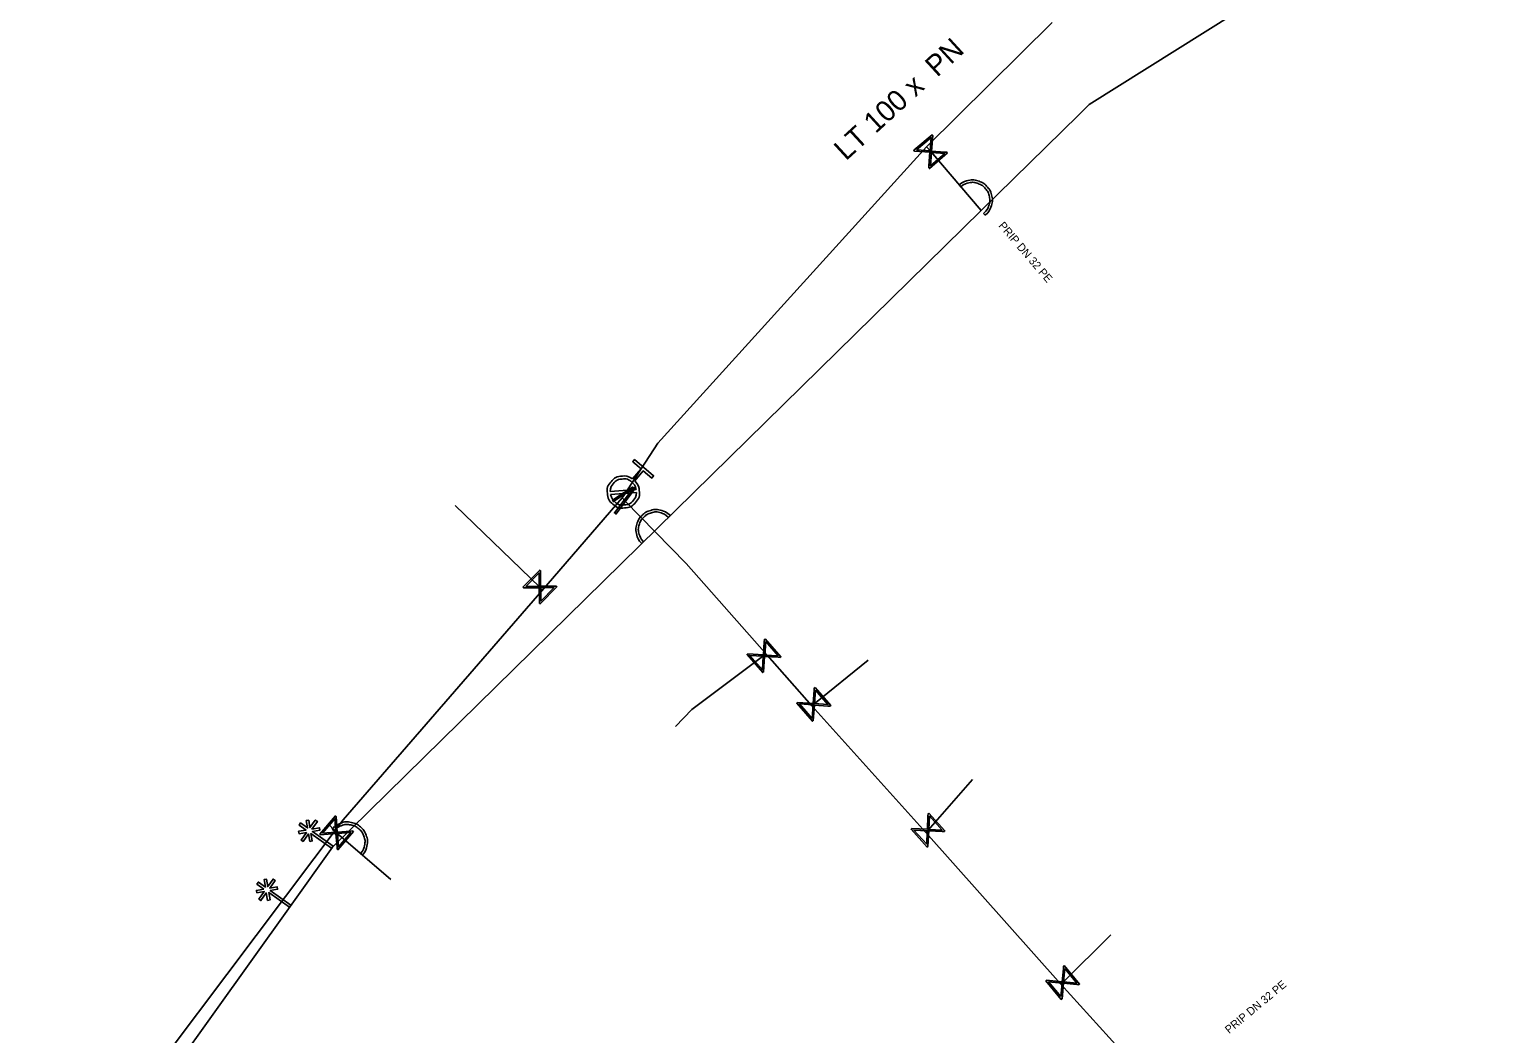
# Model space of a CAD drawing. Extents: x -643544 to -637295, y -1119190 to -1111715.
# Drawn here: x -642316.8 to -642225.2, y -1115068.4 to -1115005.6 of the extents above; entities that cross this region are included whole.
import ezdxf

# ---------------------------------------------------------------- set-up
doc = ezdxf.new("R2010")
doc.units = 0
for name, color, linetype in [('Default', 7, 'Continuous'), ('VP Hydrant', 7, 'Continuous'), ('VP Nepropojené křížení', 7, 'Continuous'), ('VP Popis přípojky', 7, 'Continuous'), ('VP Přípojka', 7, 'Continuous'), ('VP Změna materiálu', 7, 'Continuous'), ('VP Řad', 7, 'Continuous'), ('VP Řad - popis', 7, 'Continuous'), ('VP Šoupě', 7, 'Continuous')]:
    doc.layers.add(name, color=color, linetype=linetype)

msp = doc.modelspace()

# ---------------------------------------------------------------- linework, layer by layer
at = {"layer": 'Default'}
for points in [[(-642258.65, -1115015.336), (-642258.4, -1115015.124), (-642258.064, -1115015.055), (-642257.727, -1115014.987), (-642257.41, -1115015.109), (-642257.094, -1115015.231), (-642256.888, -1115015.471), (-642256.683, -1115015.71), (-642256.611, -1115016.042), (-642256.539, -1115016.374), (-642256.657, -1115016.698), (-642256.776, -1115017.021), (-642257.023, -1115017.235)], [(-642257.125, -1115017.116), (-642256.908, -1115016.928), (-642256.805, -1115016.646), (-642256.701, -1115016.363), (-642256.764, -1115016.073), (-642256.827, -1115015.782), (-642257.007, -1115015.573), (-642257.186, -1115015.363), (-642257.463, -1115015.256), (-642257.741, -1115015.149), (-642258.035, -1115015.208), (-642258.329, -1115015.269), (-642258.548, -1115015.455)], [(-642278.923, -1115033.834), (-642278.668, -1115034.089), (-642278.64, -1115034.454), (-642278.609, -1115034.866), (-642278.878, -1115035.182), (-642279.147, -1115035.498), (-642279.559, -1115035.53), (-642279.972, -1115035.562), (-642280.288, -1115035.293), (-642280.602, -1115035.025), (-642280.636, -1115034.613), (-642280.67, -1115034.201), (-642280.401, -1115033.886), (-642280.131, -1115033.569), (-642279.72, -1115033.535), (-642279.354, -1115033.503), (-642279.062, -1115033.715)], [(-642278.839, -1115034.377), (-642278.889, -1115034.101), (-642279.112, -1115033.911), (-642279.369, -1115033.692), (-642279.704, -1115033.719), (-642280.038, -1115033.746), (-642280.257, -1115034.003), (-642280.447, -1115034.226), (-642280.452, -1115034.506)], [(-642280.438, -1115034.688), (-642280.386, -1115034.961), (-642280.165, -1115035.148), (-642279.91, -1115035.366), (-642279.574, -1115035.34), (-642279.239, -1115035.314), (-642279.02, -1115035.057), (-642278.833, -1115034.837), (-642278.824, -1115034.559)], [(-642278.486, -1115037.76), (-642278.714, -1115037.526), (-642278.806, -1115037.195), (-642278.896, -1115036.863), (-642278.796, -1115036.539), (-642278.695, -1115036.214), (-642278.47, -1115035.993), (-642278.245, -1115035.772), (-642277.919, -1115035.678), (-642277.592, -1115035.583), (-642277.262, -1115035.68), (-642276.931, -1115035.776), (-642276.701, -1115036.009)], [(-642276.813, -1115036.118), (-642277.015, -1115035.914), (-642277.304, -1115035.83), (-642277.593, -1115035.747), (-642277.878, -1115035.829), (-642278.163, -1115035.911), (-642278.36, -1115036.105), (-642278.557, -1115036.298), (-642278.645, -1115036.582), (-642278.734, -1115036.866), (-642278.654, -1115037.156), (-642278.574, -1115037.445), (-642278.374, -1115037.65)], [(-642297.832, -1115055.597), (-642297.618, -1115055.35), (-642297.296, -1115055.23), (-642296.973, -1115055.113), (-642296.641, -1115055.185), (-642296.31, -1115055.258), (-642296.07, -1115055.464), (-642295.832, -1115055.67), (-642295.71, -1115055.987), (-642295.589, -1115056.304), (-642295.657, -1115056.642), (-642295.725, -1115056.979), (-642295.938, -1115057.228)], [(-642296.056, -1115057.126), (-642295.87, -1115056.908), (-642295.811, -1115056.613), (-642295.751, -1115056.317), (-642295.857, -1115056.04), (-642295.963, -1115055.763), (-642296.172, -1115055.583), (-642296.381, -1115055.403), (-642296.672, -1115055.339), (-642296.962, -1115055.275), (-642297.245, -1115055.378), (-642297.526, -1115055.482), (-642297.714, -1115055.699)]]:
    msp.add_open_spline(points, degree=3, dxfattribs=at)
at = {"layer": 'VP Hydrant'}
for points in [[(-642279.062, -1115033.715), (-642278.531, -1115033.09), (-642279.055, -1115032.643), (-642278.936, -1115032.503), (-642277.747, -1115033.517), (-642277.866, -1115033.656), (-642278.391, -1115033.209), (-642278.923, -1115033.834)], [(-642280.452, -1115034.506), (-642278.839, -1115034.377)], [(-642278.824, -1115034.559), (-642280.438, -1115034.688)]]:
    msp.add_lwpolyline(points, dxfattribs=at)
at = {"layer": 'VP Nepropojené křížení'}
for points in [[(-642258.548, -1115015.455), (-642258.65, -1115015.336)], [(-642257.023, -1115017.235), (-642257.125, -1115017.116)], [(-642276.701, -1115036.009), (-642276.813, -1115036.118)], [(-642278.374, -1115037.65), (-642278.486, -1115037.76)], [(-642297.714, -1115055.699), (-642297.832, -1115055.597)], [(-642295.938, -1115057.228), (-642296.056, -1115057.126)]]:
    msp.add_lwpolyline(points, dxfattribs=at)
at = {"layer": 'VP Přípojka'}
for points in [[(-642260.692, -1115012.951), (-642260.431, -1115013.256), (-642257.279, -1115016.936)], [(-642284.74, -1115040.7), (-642284.85, -1115040.469), (-642290.139, -1115035.367)], [(-642279.606, -1115034.753), (-642279.659, -1115034.673), (-642279.639, -1115034.533)], [(-642270.66, -1115044.73), (-642270.85, -1115044.76), (-642275.35, -1115048.121), (-642276.378, -1115049.192)], [(-642267.862, -1115047.899), (-642267.74, -1115047.8), (-642264.35, -1115045.046)], [(-642260.73, -1115055.81), (-642260.6, -1115055.66), (-642257.812, -1115052.494)], [(-642297.986, -1115055.381), (-642297.555, -1115055.836), (-642294.164, -1115058.756)], [(-642252.3, -1115065.29), (-642252.18, -1115065.19), (-642249.181, -1115062.219)]]:
    msp.add_lwpolyline(points, dxfattribs=at)
at = {"layer": 'VP Změna materiálu'}
for points in [[(-642299.462, -1115055.66), (-642299.901, -1115055.346), (-642299.81, -1115055.219), (-642299.375, -1115055.53), (-642299.453, -1115055.067), (-642299.299, -1115055.043), (-642299.222, -1115055.501), (-642298.887, -1115055.032), (-642298.76, -1115055.123), (-642299.1, -1115055.6), (-642298.633, -1115055.521), (-642298.607, -1115055.675), (-642299.064, -1115055.752), (-642297.776, -1115056.672), (-642297.867, -1115056.799), (-642299.159, -1115055.876), (-642299.081, -1115056.341), (-642299.235, -1115056.366), (-642299.314, -1115055.899), (-642299.653, -1115056.375), (-642299.781, -1115056.284), (-642299.446, -1115055.816), (-642299.904, -1115055.892), (-642299.929, -1115055.738), (-642299.462, -1115055.66)], [(-642302.097, -1115059.35), (-642302.536, -1115059.036), (-642302.445, -1115058.909), (-642302.01, -1115059.22), (-642302.088, -1115058.757), (-642301.934, -1115058.733), (-642301.857, -1115059.191), (-642301.522, -1115058.722), (-642301.395, -1115058.813), (-642301.735, -1115059.29), (-642301.268, -1115059.211), (-642301.242, -1115059.365), (-642301.699, -1115059.442), (-642300.411, -1115060.362), (-642300.502, -1115060.489), (-642301.794, -1115059.566), (-642301.716, -1115060.031), (-642301.87, -1115060.056), (-642301.949, -1115059.589), (-642302.288, -1115060.065), (-642302.416, -1115059.974), (-642302.081, -1115059.506), (-642302.539, -1115059.582), (-642302.564, -1115059.428), (-642302.097, -1115059.35)]]:
    msp.add_lwpolyline(points, dxfattribs=at)
at = {"layer": 'VP Řad'}
for points in [[(-642316.76, -1115084), (-642313.018, -1115078.325), (-642312.434, -1115077.184), (-642300.463, -1115060.434), (-642297.822, -1115056.736), (-642292.107, -1115051.128), (-642257.273, -1115016.942), (-642251.204, -1115010.985), (-642250.525, -1115010.319), (-642236.031, -1115001.215), (-642219.036, -1114990.541), (-642199.621, -1114979.57), (-642182.886, -1114964.534), (-642179.622, -1114962.562), (-642178.031, -1114961.202), (-642178.135, -1114960.117), (-642180.026, -1114957.866), (-642182.981, -1114953.374), (-642183.673, -1114952.547)], [(-642279.716, -1115034.901), (-642279.606, -1115034.753), (-642277.482, -1115031.479), (-642260.692, -1115012.951), (-642252.843, -1115005.191)], [(-642279.716, -1115034.901), (-642284.74, -1115040.7), (-642297.149, -1115055.022), (-642315.28, -1115079.15)], [(-642226.436, -1115094.821), (-642226.719, -1115094.5), (-642234.423, -1115085.529), (-642243.74, -1115074.68), (-642246.87, -1115071.3), (-642252.3, -1115065.29), (-642260.73, -1115055.81), (-642267.862, -1115047.899), (-642270.66, -1115044.73), (-642275.71, -1115039.01), (-642279.546, -1115035.08), (-642279.716, -1115034.901)]]:
    msp.add_lwpolyline(points, dxfattribs=at)
at = {"layer": 'VP Šoupě'}
for points in [[(-642259.373, -1115013.338), (-642260.513, -1115014.314), (-642260.556, -1115014.264), (-642260.542, -1115014.136), (-642260.478, -1115013.299), (-642261.446, -1115013.225), (-642261.488, -1115013.175), (-642260.349, -1115012.199), (-642260.306, -1115012.249), (-642260.383, -1115013.218), (-642259.546, -1115013.281), (-642259.416, -1115013.288), (-642259.373, -1115013.338)], [(-642261.312, -1115013.147), (-642260.471, -1115013.211), (-642260.407, -1115012.372), (-642261.312, -1115013.147)], [(-642259.554, -1115013.369), (-642260.39, -1115013.305), (-642260.454, -1115014.14), (-642259.554, -1115013.369)], [(-642279.008, -1115034.298), (-642280.258, -1115035.126), (-642280.31, -1115035.048), (-642279.06, -1115034.219), (-642279.008, -1115034.298)], [(-642278.89, -1115034.322), (-642280.102, -1115035.914), (-642280.201, -1115035.838), (-642278.99, -1115034.246), (-642278.89, -1115034.322)], [(-642285.91, -1115040.482), (-642284.861, -1115039.409), (-642284.814, -1115039.455), (-642284.817, -1115039.583), (-642284.806, -1115040.423), (-642283.836, -1115040.411), (-642283.789, -1115040.457), (-642284.837, -1115041.53), (-642284.884, -1115041.484), (-642284.893, -1115040.513), (-642285.733, -1115040.523), (-642285.863, -1115040.528), (-642285.91, -1115040.482)], [(-642285.733, -1115040.435), (-642284.894, -1115040.424), (-642284.905, -1115039.588), (-642285.733, -1115040.435)], [(-642283.962, -1115040.501), (-642284.805, -1115040.511), (-642284.794, -1115041.352), (-642283.962, -1115040.501)], [(-642270.777, -1115043.703), (-642269.792, -1115044.834), (-642269.842, -1115044.877), (-642269.97, -1115044.864), (-642270.808, -1115044.807), (-642270.874, -1115045.776), (-642270.924, -1115045.819), (-642271.908, -1115044.687), (-642271.859, -1115044.644), (-642270.89, -1115044.713), (-642270.833, -1115043.875), (-642270.827, -1115043.746), (-642270.777, -1115043.703)], [(-642270.744, -1115043.883), (-642270.802, -1115044.719), (-642269.967, -1115044.776), (-642270.744, -1115043.883)], [(-642270.953, -1115045.642), (-642270.896, -1115044.801), (-642271.735, -1115044.744), (-642270.953, -1115045.642)], [(-642267.662, -1115046.742), (-642266.683, -1115047.878), (-642266.733, -1115047.921), (-642266.861, -1115047.908), (-642267.698, -1115047.846), (-642267.769, -1115048.814), (-642267.819, -1115048.857), (-642268.798, -1115047.721), (-642268.748, -1115047.678), (-642267.78, -1115047.752), (-642267.718, -1115046.914), (-642267.712, -1115046.785), (-642267.662, -1115046.742)], [(-642267.63, -1115046.922), (-642267.692, -1115047.758), (-642266.857, -1115047.82), (-642267.63, -1115046.922)], [(-642267.848, -1115048.681), (-642267.786, -1115047.84), (-642268.625, -1115047.778), (-642267.848, -1115048.681)], [(-642260.55, -1115054.601), (-642259.541, -1115055.711), (-642259.589, -1115055.755), (-642259.717, -1115055.745), (-642260.557, -1115055.706), (-642260.602, -1115056.675), (-642260.651, -1115056.72), (-642261.66, -1115055.61), (-642261.611, -1115055.565), (-642260.64, -1115055.614), (-642260.601, -1115054.774), (-642260.598, -1115054.645), (-642260.55, -1115054.601)], [(-642296.497, -1115055.757), (-642297.476, -1115056.894), (-642297.526, -1115056.851), (-642297.531, -1115056.722), (-642297.595, -1115055.885), (-642298.562, -1115055.958), (-642298.612, -1115055.915), (-642297.634, -1115054.778), (-642297.584, -1115054.821), (-642297.513, -1115055.79), (-642296.676, -1115055.727), (-642296.547, -1115055.714), (-642296.497, -1115055.757)], [(-642298.442, -1115055.861), (-642297.601, -1115055.797), (-642297.665, -1115054.958), (-642298.442, -1115055.861)], [(-642260.513, -1115054.78), (-642260.552, -1115055.618), (-642259.716, -1115055.657), (-642260.513, -1115054.78)], [(-642296.671, -1115055.815), (-642297.507, -1115055.878), (-642297.443, -1115056.713), (-642296.671, -1115055.815)], [(-642260.684, -1115056.544), (-642260.645, -1115055.702), (-642261.485, -1115055.663), (-642260.684, -1115056.544)], [(-642252.084, -1115064.134), (-642251.124, -1115065.286), (-642251.174, -1115065.329), (-642251.302, -1115065.313), (-642252.138, -1115065.238), (-642252.225, -1115066.204), (-642252.276, -1115066.247), (-642253.236, -1115065.094), (-642253.186, -1115065.052), (-642252.218, -1115065.142), (-642252.143, -1115064.306), (-642252.135, -1115064.176), (-642252.084, -1115064.134)], [(-642252.055, -1115064.315), (-642252.131, -1115065.15), (-642251.297, -1115065.225), (-642252.055, -1115064.315)], [(-642252.301, -1115066.07), (-642252.226, -1115065.23), (-642253.064, -1115065.155), (-642252.301, -1115066.07)]]:
    msp.add_lwpolyline(points, dxfattribs=at)

# ---------------------------------------------------------------- texts
at = {"layer": 'VP Popis přípojky'}
for rotation, p in [(310.57876, (-642256.226, -1115017.904)), (39.71394, (-642241.787, -1115068.412))]:
    msp.add_text('PRIP DN 32 PE', height=0.5, rotation=rotation, dxfattribs=at).set_placement(p)
at = {"layer": 'VP Řad - popis'}
msp.add_text('LT 100 x  PN ', height=1.3, rotation=42.53621, dxfattribs=at).set_placement((-642265.731, -1115013.867))

doc.saveas('drawing.dxf')
